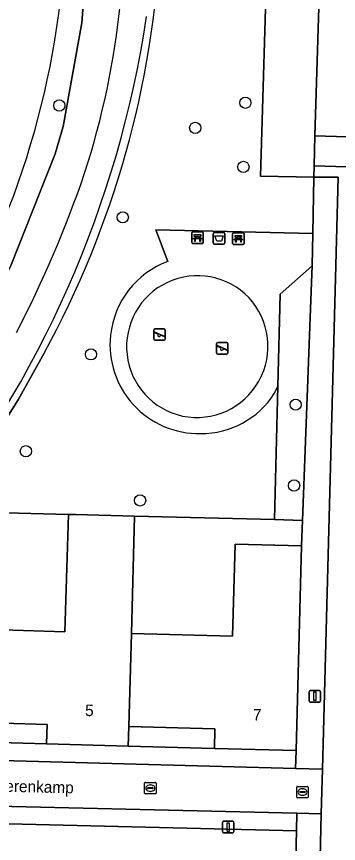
# Model space of a CAD drawing. Extents: x 162082 to 163401, y 388089 to 388636.
# Drawn here: x 162241.5 to 162269.5, y 388303.5 to 388375.3 of the extents above; entities that cross this region are included whole.
import ezdxf

# ---------------------------------------------------------------- set-up
doc = ezdxf.new("R2010")
doc.units = 0
for name, color, linetype in [('IMGEO_Afvalbak', 7, 'Continuous'), ('IMGEO_Bank', 7, 'Continuous'), ('IMGEO_Berm_groen', 7, 'Continuous'), ('IMGEO_Boom', 7, 'Continuous'), ('IMGEO_Erf', 7, 'Continuous'), ('IMGEO_Fietspad_gesloten', 7, 'Continuous'), ('IMGEO_Groenvoorziening', 7, 'Continuous'), ('IMGEO_Kolk', 7, 'Continuous'), ('IMGEO_Lichtmast', 7, 'Continuous'), ('IMGEO_Muur', 7, 'Continuous'), ('IMGEO_Openbare_ruimte_label', 7, 'Continuous'), ('IMGEO_Pand', 7, 'Continuous'), ('IMGEO_Pand_nummerreeks', 7, 'Continuous'), ('IMGEO_Parkeervlak_open', 7, 'Continuous'), ('IMGEO_Rijbaan_lokaal_open', 7, 'Continuous'), ('IMGEO_Rijbaan_regionaal_gesloten', 7, 'Continuous'), ('IMGEO_Speelvoorziening', 7, 'Continuous'), ('IMGEO_Terreindeel_zand', 7, 'Continuous'), ('IMGEO_Voetpad_open', 7, 'Continuous')]:
    doc.layers.add(name, color=color, linetype=linetype)

msp = doc.modelspace()

# ---------------------------------------------------------------- linework, layer by layer
at = {"layer": 'IMGEO_Afvalbak'}
for p, q in [((162258.59, 388355.614), (162258.59, 388356.414)), ((162258.59, 388356.414), (162258.59, 388355.614)), ((162258.69, 388356.514), (162259.48, 388356.514)), ((162259.48, 388356.514), (162258.69, 388356.514)), ((162259.58, 388356.414), (162259.58, 388355.614)), ((162259.58, 388355.614), (162259.58, 388356.414)), ((162259.48, 388355.514), (162258.69, 388355.514)), ((162258.69, 388355.514), (162259.48, 388355.514))]:
    msp.add_line(p, q, dxfattribs=at)
msp.add_lwpolyline([(162258.733, 388356.228), (162259.437, 388356.228), (162259.288, 388355.758), (162258.882, 388355.758), (162258.733, 388356.228)], dxfattribs=at)
for centre, start, end in [((162258.69, 388356.414), 90, 180), ((162258.69, 388356.414), 90, 180), ((162259.48, 388356.414), 0, 90), ((162259.48, 388356.414), 360, 90), ((162258.69, 388355.614), 180, 270), ((162258.69, 388355.614), 180, 270), ((162259.48, 388355.614), 270, 0), ((162259.48, 388355.614), 270, 0)]:
    msp.add_arc(centre, 0.1, start, end, dxfattribs=at)
at = {"layer": 'IMGEO_Bank'}
for p, q in [((162256.72, 388355.642), (162256.72, 388356.483)), ((162256.72, 388356.483), (162256.72, 388355.642)), ((162256.795, 388356.567), (162257.636, 388356.567)), ((162257.636, 388356.567), (162256.795, 388356.567)), ((162257.417, 388355.965), (162257.024, 388355.965)), ((162257.029, 388356.073), (162257.029, 388356.179)), ((162257.073, 388356.179), (162257.073, 388356.073)), ((162257.361, 388356.185), (162257.079, 388356.185)), ((162257.079, 388356.067), (162257.361, 388356.067)), ((162257.367, 388356.073), (162257.367, 388356.179)), ((162257.411, 388356.179), (162257.411, 388356.073)), ((162257.72, 388356.492), (162257.72, 388355.651)), ((162257.72, 388355.651), (162257.72, 388356.492)), ((162260.268, 388355.567), (162260.268, 388356.408)), ((162260.268, 388356.408), (162260.268, 388355.567)), ((162260.343, 388356.492), (162261.184, 388356.492)), ((162261.184, 388356.492), (162260.343, 388356.492)), ((162260.965, 388355.89), (162260.572, 388355.89)), ((162260.577, 388355.998), (162260.577, 388356.104)), ((162260.621, 388356.104), (162260.621, 388355.998)), ((162260.909, 388356.11), (162260.627, 388356.11)), ((162260.627, 388355.992), (162260.909, 388355.992)), ((162260.915, 388355.998), (162260.915, 388356.104)), ((162260.959, 388356.104), (162260.959, 388355.998)), ((162261.268, 388356.417), (162261.268, 388355.576)), ((162261.268, 388355.576), (162261.268, 388356.417)), ((162257.645, 388355.567), (162256.804, 388355.567)), ((162256.804, 388355.567), (162257.645, 388355.567)), ((162261.193, 388355.492), (162260.352, 388355.492)), ((162260.352, 388355.492), (162261.193, 388355.492))]:
    msp.add_line(p, q, dxfattribs=at)
for points in [[(162256.967, 388355.965), (162256.825, 388355.965), (162256.937, 388356.067), (162257.023, 388356.067)], [(162257.023, 388356.185), (162256.937, 388356.185), (162256.937, 388356.346), (162257.5, 388356.346), (162257.5, 388356.185), (162257.417, 388356.185)], [(162257.017, 388355.958), (162257.017, 388355.751), (162256.974, 388355.751), (162256.974, 388355.958)], [(162257.417, 388356.067), (162257.5, 388356.067), (162257.612, 388355.965), (162257.473, 388355.965)], [(162257.467, 388355.958), (162257.467, 388355.751), (162257.423, 388355.751), (162257.423, 388355.958)], [(162260.515, 388355.89), (162260.373, 388355.89), (162260.485, 388355.992), (162260.571, 388355.992)], [(162260.571, 388356.11), (162260.485, 388356.11), (162260.485, 388356.271), (162261.048, 388356.271), (162261.048, 388356.11), (162260.965, 388356.11)], [(162260.565, 388355.883), (162260.565, 388355.676), (162260.522, 388355.676), (162260.522, 388355.883)], [(162260.965, 388355.992), (162261.048, 388355.992), (162261.16, 388355.89), (162261.021, 388355.89)], [(162261.015, 388355.883), (162261.015, 388355.676), (162260.971, 388355.676), (162260.971, 388355.883)]]:
    msp.add_lwpolyline(points, dxfattribs=at)
for centre, radius, start, end in [((162256.798, 388356.489), 0.0779, 92.4484, 184.28452), ((162256.798, 388356.489), 0.0779, 92.4484, 184.28452), ((162256.967, 388355.958), 0.00671, 2.89567, 87.10433), ((162257.024, 388355.958), 0.00671, 92.89567, 177.10433), ((162257.022, 388356.178), 0.00671, 2.89567, 87.10433), ((162257.022, 388356.074), 0.00671, 272.89567, 357.10433), ((162257.079, 388356.178), 0.00671, 92.89567, 177.10433), ((162257.079, 388356.074), 0.00671, 182.89567, 267.10433), ((162257.361, 388356.178), 0.00671, 2.89567, 87.10433), ((162257.361, 388356.074), 0.00671, 272.89567, 357.10433), ((162257.418, 388356.178), 0.00671, 92.89567, 177.10433), ((162257.418, 388356.074), 0.00671, 182.89567, 267.10433), ((162257.416, 388355.958), 0.00671, 2.89567, 87.10433), ((162257.473, 388355.958), 0.00671, 92.89567, 177.10433), ((162257.642, 388356.489), 0.0779, 2.4484, 94.28452), ((162257.642, 388356.489), 0.0779, 2.4484, 94.28452), ((162260.346, 388356.414), 0.0779, 92.4484, 184.28452), ((162260.346, 388356.414), 0.0779, 92.4484, 184.28452), ((162260.515, 388355.883), 0.00671, 2.89567, 87.10433), ((162260.572, 388355.883), 0.00671, 92.89567, 177.10433), ((162260.57, 388356.103), 0.00671, 2.89567, 87.10433), ((162260.57, 388355.999), 0.00671, 272.89567, 357.10433), ((162260.627, 388356.103), 0.00671, 92.89567, 177.10433), ((162260.627, 388355.999), 0.00671, 182.89567, 267.10433), ((162260.909, 388356.103), 0.00671, 2.89567, 87.10433), ((162260.909, 388355.999), 0.00671, 272.89567, 357.10433), ((162260.966, 388356.103), 0.00671, 92.89567, 177.10433), ((162260.966, 388355.999), 0.00671, 182.89567, 267.10433), ((162260.964, 388355.883), 0.00671, 2.89567, 87.10433), ((162261.021, 388355.883), 0.00671, 92.89567, 177.10433), ((162261.19, 388356.414), 0.0779, 2.4484, 94.28452), ((162261.19, 388356.414), 0.0779, 2.4484, 94.28452), ((162256.798, 388355.645), 0.0779, 182.4484, 274.28452), ((162256.798, 388355.645), 0.0779, 182.4484, 274.28452), ((162257.642, 388355.645), 0.0779, 272.4484, 4.28452), ((162257.642, 388355.645), 0.0779, 272.4484, 4.28452), ((162260.346, 388355.57), 0.0779, 182.4484, 274.28452), ((162260.346, 388355.57), 0.0779, 182.4484, 274.28452), ((162261.19, 388355.57), 0.0779, 272.4484, 4.28452), ((162261.19, 388355.57), 0.0779, 272.4484, 4.28452)]:
    msp.add_arc(centre, radius, start, end, dxfattribs=at)
at = {"layer": 'IMGEO_Berm_groen'}
msp.add_lwpolyline([(162220.179, 388326.678), (162220.552, 388326.346), (162216.889, 388322.314), (162209.687, 388314.813), (162208.436, 388313.51), (162208.266, 388310.962), (162209.862, 388312.555), (162211.142, 388313.827), (162217.285, 388320.225), (162223.736, 388327.672), (162229.103, 388334.285), (162234.675, 388342.157), (162238.39, 388348.308), (162241.032, 388353.704), (162244.843, 388363.364), (162245.552, 388365.73), (162247.177, 388374.727), (162248.196, 388387.919), (162247.904, 388392.121)], dxfattribs=at)
for centre, radius, start, end in [((162171.605, 388385.404), 74.224, 324.4788, 353.2721), ((162178.673, 388383.839), 72.23, 342.12024, 354.13952), ((162161.675, 388388.966), 92.147, 320.92318, 351.45801), ((162149.292, 388395.511), 103.797, 332.66408, 340.96777)]:
    msp.add_arc(centre, radius, start, end, dxfattribs=at)
at = {"layer": 'IMGEO_Boom'}
for centre in [(162261.374, 388367.787), (162245.213, 388367.552), (162257.02, 388365.602), (162261.204, 388362.221), (162250.725, 388357.84), (162247.963, 388345.939), (162265.744, 388341.568), (162242.311, 388337.525), (162265.604, 388334.549), (162252.23, 388333.255)]:
    msp.add_circle(centre, 0.489, dxfattribs=at)
at = {"layer": 'IMGEO_Erf'}
msp.add_lwpolyline([(162265.335, 388284.581), (162265.816, 388304.552), (162233.607, 388305.344), (162233.661, 388306.857), (162233.803, 388310.843), (162233.858, 388312.388), (162244.1, 388312.1), (162244.15, 388313.8), (162236.42, 388314.02), (162236.568, 388319.018), (162236.66, 388322.12), (162245.7, 388321.85), (162246, 388332.04), (162235.098, 388332.325), (162227.2, 388322.27), (162230.2, 388322.18), (162229.9, 388312.43), (162218.78, 388312.71), (162217.106, 388311.068), (162217.568, 388310.623), (162205.6, 388297.648)], dxfattribs=at)
for points in [[(162263.899, 388331.585), (162251.75, 388331.897), (162251.47, 388321.69), (162260.27, 388321.45), (162260.49, 388329.46), (162266.26, 388329.31), (162266.342, 388331.522)], [(162258.68, 388311.71), (162258.72, 388313.41), (162251.25, 388313.61), (162251.2, 388311.91)]]:
    msp.add_lwpolyline(points, close=True, dxfattribs=at)
at = {"layer": 'IMGEO_Fietspad_gesloten'}
msp.add_lwpolyline([(162247.904, 388392.121), (162248.196, 388387.919), (162247.177, 388374.727), (162245.552, 388365.73), (162244.843, 388363.364), (162241.032, 388353.704), (162238.39, 388348.308), (162234.675, 388342.157), (162229.103, 388334.285), (162223.736, 388327.672), (162217.285, 388320.225), (162211.142, 388313.827), (162209.862, 388312.555), (162208.266, 388310.962), (162203.299, 388306.007), (162202.272, 388304.988), (162200.906, 388303.598), (162192.353, 388294.898)], dxfattribs=at)
for centre, radius, start, end in [((162178.673, 388383.839), 72.23, 342.12024, 354.13952), ((162149.292, 388395.511), 103.797, 332.66408, 340.96777)]:
    msp.add_arc(centre, radius, start, end, dxfattribs=at)
at = {"layer": 'IMGEO_Groenvoorziening'}
for points in [[(162254.628, 388354.013), (162253.592, 388356.754), (162267.243, 388356.439), (162267.313, 388361.316), (162262.68, 388361.417), (162263.305, 388381.825), (162253.993, 388382.021)], [(162243.888, 388346.035), (162241.627, 388341.988), (162238.245, 388336.654), (162235.098, 388332.325), (162246, 388332.04), (162246.642, 388332.024), (162251.75, 388331.897), (162263.899, 388331.585), (162264.185, 388343.163), (162263.887, 388342.528)]]:
    msp.add_lwpolyline(points, dxfattribs=at)
msp.add_lwpolyline([(162266.342, 388331.522), (162267.11, 388352.168), (162267.163, 388353.633), (162264.383, 388351.17), (162264.185, 388343.163), (162263.899, 388331.585)], close=True, dxfattribs=at)
for centre, radius, start, end in [((162171.297, 388385.831), 82.784, 331.26778, 357.36235), ((162257.333, 388346.786), 7.716, 110.51818, 173.97704), ((162257.347, 388346.786), 7.731, 173.98258, 271.05775), ((162257.517, 388346.635), 7.579, 269.79243, 327.18976)]:
    msp.add_arc(centre, radius, start, end, dxfattribs=at)
at = {"layer": 'IMGEO_Kolk'}
for p, q in [((162252.622, 388307.838), (162252.622, 388308.69)), ((162252.697, 388308.764), (162253.549, 388308.764)), ((162253.11, 388308.544), (162253.135, 388308.544)), ((162253.623, 388308.69), (162253.623, 388307.838)), ((162253.549, 388307.764), (162252.697, 388307.764)), ((162252.881, 388308.258), (162252.881, 388308.27)), ((162253.319, 388308.221), (162252.921, 388308.221)), ((162252.924, 388308.307), (162253.322, 388308.307)), ((162253.133, 388307.984), (162253.108, 388307.984)), ((162253.365, 388308.27), (162253.365, 388308.258)), ((162265.834, 388307.494), (162265.834, 388308.346)), ((162265.909, 388308.42), (162266.761, 388308.42)), ((162266.093, 388307.914), (162266.093, 388307.926)), ((162266.531, 388307.877), (162266.133, 388307.877)), ((162266.136, 388307.963), (162266.534, 388307.963)), ((162266.322, 388308.2), (162266.347, 388308.2)), ((162266.577, 388307.926), (162266.577, 388307.914)), ((162266.835, 388308.346), (162266.835, 388307.494)), ((162266.761, 388307.42), (162265.909, 388307.42)), ((162266.345, 388307.64), (162266.32, 388307.64))]:
    msp.add_line(p, q, dxfattribs=at)
for points in [[(162252.622, 388307.838), (162252.622, 388308.69)], [(162252.697, 388308.764), (162253.549, 388308.764)], [(162253.623, 388308.69), (162253.623, 388307.838)], [(162253.549, 388307.764), (162252.697, 388307.764)], [(162265.834, 388307.494), (162265.834, 388308.346)], [(162265.909, 388308.42), (162266.761, 388308.42)], [(162266.835, 388308.346), (162266.835, 388307.494)], [(162266.761, 388307.42), (162265.909, 388307.42)]]:
    msp.add_lwpolyline(points, dxfattribs=at)
for centre, radius, start, end in [((162252.699, 388308.688), 0.0765, 91.55205, 178.44795), ((162252.699, 388308.688), 0.0765, 91.55205, 178.44795), ((162253.547, 388308.688), 0.0765, 1.55205, 88.44795), ((162253.547, 388308.688), 0.0765, 1.55205, 88.44795), ((162252.699, 388307.84), 0.0765, 181.55205, 268.44795), ((162252.699, 388307.84), 0.0765, 181.55205, 268.44795), ((162252.921, 388308.267), 0.0403, 85.87752, 175.75265), ((162252.918, 388308.257), 0.0366, 178.93798, 274.71019), ((162253.322, 388308.264), 0.043, 264.86636, 352.45326), ((162253.326, 388308.269), 0.0386, 1.73085, 96.63898), ((162253.547, 388307.84), 0.0765, 271.55205, 358.44795), ((162253.547, 388307.84), 0.0765, 271.55205, 358.44795), ((162265.911, 388308.344), 0.0765, 91.55205, 178.44795), ((162265.911, 388308.344), 0.0765, 91.55205, 178.44795), ((162266.133, 388307.923), 0.0403, 85.87752, 175.75265), ((162266.13, 388307.913), 0.0366, 178.93798, 274.71019), ((162266.534, 388307.92), 0.043, 264.86636, 352.45326), ((162266.538, 388307.925), 0.0386, 1.73085, 96.63898), ((162266.759, 388308.344), 0.0765, 1.55205, 88.44795), ((162266.759, 388308.344), 0.0765, 1.55205, 88.44795), ((162265.911, 388307.496), 0.0765, 181.55205, 268.44795), ((162265.911, 388307.496), 0.0765, 181.55205, 268.44795), ((162266.759, 388307.496), 0.0765, 271.55205, 358.44795), ((162266.759, 388307.496), 0.0765, 271.55205, 358.44795)]:
    msp.add_arc(centre, radius, start, end, dxfattribs=at)
for centre, major_axis, ratio, start_param, end_param in [((162253.109, 388308.264), (-0.387, 0.002), 0.722429, 4.712389, 7.853982), ((162253.134, 388308.264), (-0.39, 0.002), 0.717154, 1.570796, 4.712389), ((162266.321, 388307.92), (-0.387, 0.002), 0.722429, 4.712389, 7.853982), ((162266.346, 388307.92), (-0.39, 0.002), 0.717154, 1.570796, 4.712389)]:
    msp.add_ellipse(centre, major_axis=major_axis, ratio=ratio, start_param=start_param, end_param=end_param, dxfattribs=at)
at = {"layer": 'IMGEO_Lichtmast'}
for p, q in [((162266.914, 388315.839), (162266.914, 388316.639)), ((162266.914, 388316.639), (162266.914, 388315.839)), ((162267.014, 388316.739), (162267.804, 388316.739)), ((162267.804, 388316.739), (162267.014, 388316.739)), ((162267.904, 388316.639), (162267.904, 388315.839)), ((162267.904, 388315.839), (162267.904, 388316.639)), ((162267.804, 388315.739), (162267.014, 388315.739)), ((162267.014, 388315.739), (162267.804, 388315.739)), ((162259.384, 388304.484), (162259.384, 388305.284)), ((162259.384, 388305.284), (162259.384, 388304.484)), ((162259.484, 388305.384), (162260.274, 388305.384)), ((162260.274, 388305.384), (162259.484, 388305.384)), ((162260.374, 388305.284), (162260.374, 388304.484)), ((162260.374, 388304.484), (162260.374, 388305.284)), ((162260.274, 388304.384), (162259.484, 388304.384)), ((162259.484, 388304.384), (162260.274, 388304.384))]:
    msp.add_line(p, q, dxfattribs=at)
for points in [[(162267.334, 388316.614), (162267.484, 388316.614), (162267.484, 388315.864), (162267.334, 388315.864), (162267.334, 388316.614)], [(162259.804, 388305.259), (162259.954, 388305.259), (162259.954, 388304.509), (162259.804, 388304.509), (162259.804, 388305.259)]]:
    msp.add_lwpolyline(points, dxfattribs=at)
for centre, start, end in [((162267.014, 388316.639), 90, 180), ((162267.014, 388316.639), 90, 180), ((162267.804, 388316.639), 0, 90), ((162267.804, 388316.639), 360, 90), ((162267.014, 388315.839), 180, 270), ((162267.014, 388315.839), 180, 270), ((162267.804, 388315.839), 270, 0), ((162267.804, 388315.839), 270, 0), ((162259.484, 388305.284), 90, 180), ((162259.484, 388305.284), 90, 180), ((162260.274, 388305.284), 0, 90), ((162260.274, 388305.284), 360, 90), ((162259.484, 388304.484), 180, 270), ((162259.484, 388304.484), 180, 270), ((162260.274, 388304.484), 270, 0), ((162260.274, 388304.484), 270, 0)]:
    msp.add_arc(centre, 0.1, start, end, dxfattribs=at)
at = {"layer": 'IMGEO_Muur'}
msp.add_lwpolyline([(162205.6, 388297.648), (162217.568, 388310.623), (162217.106, 388311.068), (162218.78, 388312.71), (162227.2, 388322.27), (162235.098, 388332.325), (162238.245, 388336.654), (162241.627, 388341.988), (162243.888, 388346.035)], dxfattribs=at)
for centre, radius, start, end in [((162171.297, 388385.831), 82.784, 331.26778, 357.36235), ((162161.675, 388388.966), 92.147, 320.92318, 351.45801)]:
    msp.add_arc(centre, radius, start, end, dxfattribs=at)
at = {"layer": 'IMGEO_Pand'}
for points in [[(162251.25, 388313.61), (162251.47, 388321.69), (162251.75, 388331.897), (162246.642, 388332.024), (162246, 388332.04), (162245.7, 388321.85), (162236.66, 388322.12), (162236.568, 388319.018), (162236.42, 388314.02), (162244.15, 388313.8), (162244.1, 388312.1), (162251.2, 388311.91)], [(162251.25, 388313.61), (162258.72, 388313.41), (162258.68, 388311.71), (162265.78, 388311.53), (162266.26, 388329.31), (162260.49, 388329.46), (162260.27, 388321.45), (162251.47, 388321.69)]]:
    msp.add_lwpolyline(points, close=True, dxfattribs=at)
at = {"layer": 'IMGEO_Parkeervlak_open'}
msp.add_lwpolyline([(162267.422, 388364.914), (162267.927, 388381.678), (162263.305, 388381.825), (162262.68, 388361.417), (162267.313, 388361.316), (162267.343, 388362.316)], close=True, dxfattribs=at)
at = {"layer": 'IMGEO_Rijbaan_lokaal_open'}
for points in [[(162284.925, 388400.688), (162285.665, 388428.206), (162282.526, 388428.289), (162275.672, 388432.618), (162275.709, 388433.959), (162277.281, 388490.305), (162281.271, 388493.758), (162282.872, 388495.185), (162282.421, 388500.795), (162280.034, 388500), (162272.542, 388497.504), (162270.706, 388434.142), (162270.583, 388429.903), (162280.46, 388423.762), (162279.34, 388381.38), (162267.927, 388381.678), (162267.422, 388364.914), (162273.985, 388364.716), (162274.2, 388373.179), (162283.239, 388377.625), (162284.037, 388377.998), (162284.394, 388390.548)], [(162267.343, 388362.316), (162273.918, 388362.117), (162273.985, 388364.716), (162267.422, 388364.914)], [(162273.918, 388362.117), (162267.343, 388362.316), (162267.313, 388361.316), (162269.431, 388361.317), (162268.074, 388309.912), (162267.97, 388306.031), (162267.474, 388284.544), (162271.94, 388284.429)], [(162265.741, 388309.975), (162233.803, 388310.843), (162233.661, 388306.857), (162265.854, 388306.082), (162267.97, 388306.031), (162268.074, 388309.912)]]:
    msp.add_lwpolyline(points, close=True, dxfattribs=at)
at = {"layer": 'IMGEO_Rijbaan_regionaal_gesloten'}
msp.add_arc((162171.605, 388385.404), 74.224, 324.4788, 353.2721, dxfattribs=at)
at = {"layer": 'IMGEO_Speelvoorziening'}
for p, q in [((162253.417, 388347.257), (162253.417, 388348.057)), ((162253.417, 388348.057), (162253.417, 388347.257)), ((162253.517, 388348.157), (162254.307, 388348.157)), ((162254.307, 388348.157), (162253.517, 388348.157)), ((162254.407, 388348.057), (162254.407, 388347.257)), ((162254.407, 388347.257), (162254.407, 388348.057)), ((162253.8, 388347.685), (162253.461, 388347.822)), ((162253.486, 388347.882), (162254.362, 388347.529)), ((162254.338, 388347.469), (162253.998, 388347.606)), ((162254.307, 388347.157), (162253.517, 388347.157)), ((162253.517, 388347.157), (162254.307, 388347.157)), ((162258.872, 388346.069), (162258.872, 388346.869)), ((162258.872, 388346.869), (162258.872, 388346.069)), ((162259.255, 388346.497), (162258.916, 388346.634)), ((162258.941, 388346.694), (162259.817, 388346.341)), ((162258.972, 388346.969), (162259.762, 388346.969)), ((162259.762, 388346.969), (162258.972, 388346.969)), ((162259.862, 388346.869), (162259.862, 388346.069)), ((162259.862, 388346.069), (162259.862, 388346.869)), ((162259.762, 388345.969), (162258.972, 388345.969)), ((162258.972, 388345.969), (162259.762, 388345.969)), ((162259.793, 388346.281), (162259.453, 388346.418))]:
    msp.add_line(p, q, dxfattribs=at)
for centre, radius, start, end in [((162253.517, 388348.057), 0.1, 90, 180), ((162253.517, 388348.057), 0.1, 90, 180), ((162254.307, 388348.057), 0.1, 0, 90), ((162254.307, 388348.057), 0.1, 360, 90), ((162253.474, 388347.852), 0.0327, 68.07798, 248.07798), ((162253.879, 388347.595), 0.12, 130.99278, 5.16318), ((162254.35, 388347.499), 0.0327, 248.07798, 68.07798), ((162253.517, 388347.257), 0.1, 180, 270), ((162253.517, 388347.257), 0.1, 180, 270), ((162254.307, 388347.257), 0.1, 270, 0), ((162254.307, 388347.257), 0.1, 270, 0), ((162258.972, 388346.869), 0.1, 90, 180), ((162258.972, 388346.869), 0.1, 90, 180), ((162258.929, 388346.664), 0.0327, 68.07798, 248.07798), ((162259.762, 388346.869), 0.1, 0, 90), ((162259.762, 388346.869), 0.1, 360, 90), ((162258.972, 388346.069), 0.1, 180, 270), ((162258.972, 388346.069), 0.1, 180, 270), ((162259.334, 388346.407), 0.12, 130.99278, 5.16318), ((162259.762, 388346.069), 0.1, 270, 0), ((162259.762, 388346.069), 0.1, 270, 0), ((162259.805, 388346.311), 0.0327, 248.07798, 68.07798)]:
    msp.add_arc(centre, radius, start, end, dxfattribs=at)
at = {"layer": 'IMGEO_Terreindeel_zand'}
for centre, radius, start, end in [((162257.22, 388346.605), 6.163, 43.75483, 257.76109), ((162257.153, 388346.643), 6.186, 258.44471, 43.07121)]:
    msp.add_arc(centre, radius, start, end, dxfattribs=at)
at = {"layer": 'IMGEO_Voetpad_open'}
for points in [[(162268.074, 388309.912), (162269.431, 388361.317), (162267.313, 388361.316), (162267.243, 388356.439), (162267.163, 388353.633), (162267.11, 388352.168), (162266.342, 388331.522), (162266.26, 388329.31), (162265.78, 388311.53), (162265.741, 388309.975)], [(162265.741, 388309.975), (162265.78, 388311.53), (162258.68, 388311.71), (162251.2, 388311.91), (162244.1, 388312.1), (162233.858, 388312.388), (162233.803, 388310.843)], [(162233.661, 388306.857), (162233.607, 388305.344), (162265.816, 388304.552), (162265.854, 388306.082)], [(162267.97, 388306.031), (162265.854, 388306.082), (162265.816, 388304.552), (162265.335, 388284.581), (162267.474, 388284.544)]]:
    msp.add_lwpolyline(points, close=True, dxfattribs=at)
for points in [[(162267.243, 388356.439), (162253.592, 388356.754), (162254.628, 388354.013)], [(162263.887, 388342.528), (162264.185, 388343.163), (162264.383, 388351.17), (162267.163, 388353.633), (162267.243, 388356.439)]]:
    msp.add_lwpolyline(points, dxfattribs=at)
for centre, radius, start, end in [((162257.333, 388346.786), 7.716, 110.51818, 173.97704), ((162257.22, 388346.605), 6.163, 43.75483, 257.76109), ((162257.153, 388346.643), 6.186, 258.44471, 43.07121), ((162257.347, 388346.786), 7.731, 173.98258, 271.05775), ((162257.517, 388346.635), 7.579, 269.79243, 327.18976)]:
    msp.add_arc(centre, radius, start, end, dxfattribs=at)

# ---------------------------------------------------------------- texts
at = {"layer": 'IMGEO_Openbare_ruimte_label'}
msp.add_text('Esperenkamp', height=1, rotation=358.62517, dxfattribs=at).set_placement((162238.21, 388308.008))
at = {"layer": 'IMGEO_Pand_nummerreeks'}
for s, rotation, p in [('5', 358.4671, (162247.442, 388314.532)), ('7', 358.54774, (162262.018, 388314.146))]:
    msp.add_text(s, height=1, rotation=rotation, dxfattribs=at).set_placement(p)

doc.saveas('drawing.dxf')
